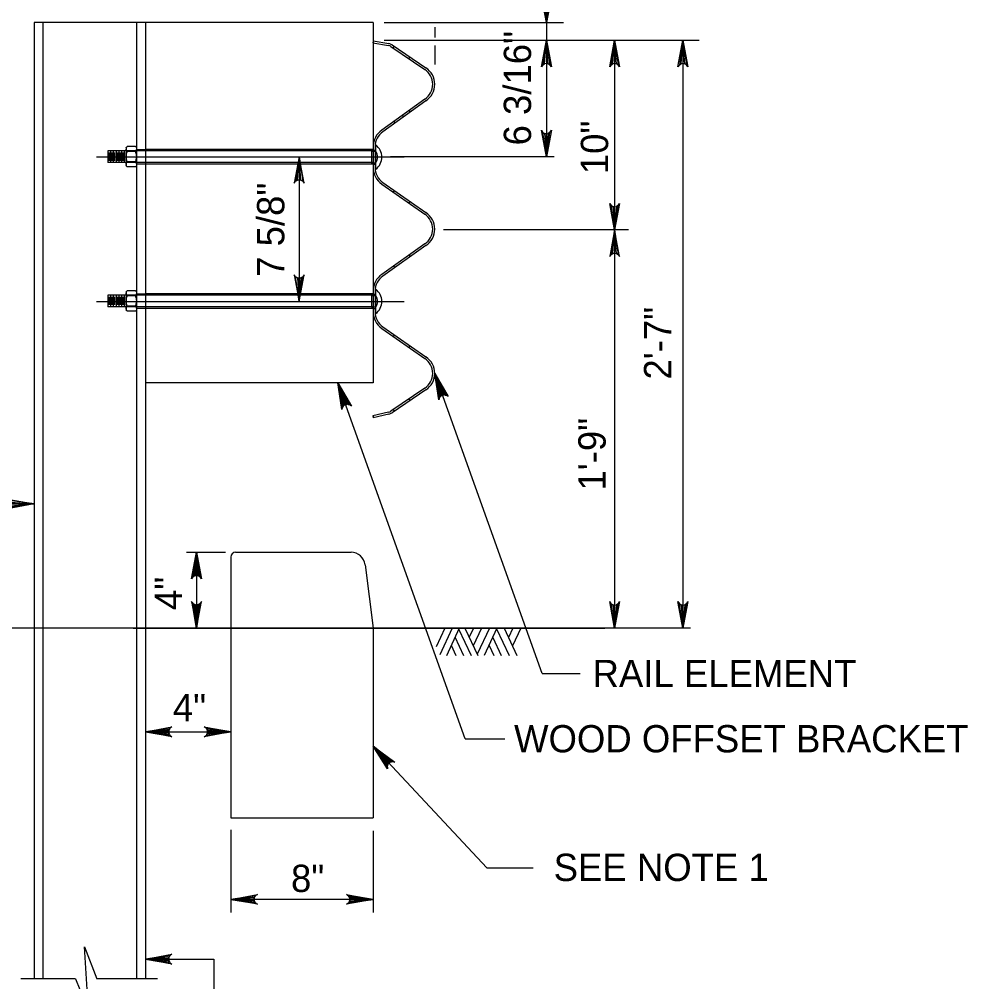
# Model space of a CAD drawing. Extents: x 632007860 to 635435983, y 295418622 to 297794622.
# Drawn here: x 632528534 to 632634384, y 295820245 to 295927681 of the extents above; entities that cross this region are included whole.
import ezdxf

# ---------------------------------------------------------------- set-up
doc = ezdxf.new("R2010")
doc.units = 0
for name, color, linetype in [('8', 7, 'Continuous'), ('C -ANNO-LABL', 7, 'Continuous'), ('S-ABUT', 7, 'Continuous'), ('S-DETL-DIMS', 7, 'Continuous'), ('S-DETL-T120', 7, 'Continuous'), ('S-GRND-MAJR', 7, 'Continuous'), ('S-STEL', 7, 'Continuous')]:
    doc.layers.add(name, color=color, linetype=linetype)

msp = doc.modelspace()

# ---------------------------------------------------------------- linework, layer by layer
at = {"layer": '8'}
for p, q in [((632537157, 295912330), (632571499, 295912330)), ((632537157, 295896190), (632571499, 295896190))]:
    msp.add_line(p, q, dxfattribs=at)
at = {"layer": 'C -ANNO-LABL'}
for p, q in [((632542620, 295896236), (632542620, 295889445)), ((632541247, 295859716), (632593886, 295859716))]:
    msp.add_line(p, q, dxfattribs=at)
at = {"layer": 'S-ABUT'}
for p, q in [((632552673, 295868182), (632565559, 295868182)), ((632552145, 295867654), (632552145, 295838549)), ((632567135, 295866792), (632568020, 295859715)), ((632568020, 295859715), (632568020, 295838549)), ((632552145, 295838549), (632568020, 295838549))]:
    msp.add_line(p, q, dxfattribs=at)
for centre, radius, start, end in [((632552673, 295867654), 528, 90, 180), ((632565559, 295866595), 1588, 7.13073, 90)]:
    msp.add_arc(centre, radius, start, end, dxfattribs=at)
at = {"layer": 'S-DETL-DIMS'}
for p, q in [((632587359, 295941263), (632587359, 295912325)), ((632569268, 295927316), (632589256, 295927316)), ((632574898, 295926815), (632574898, 295925640)), ((632569268, 295925332), (632604402, 295925332)), ((632594979, 295925332), (632594979, 295859716)), ((632602599, 295925332), (632602599, 295859716)), ((632574898, 295924755), (632574898, 295922620)), ((632559778, 295912330), (632559778, 295896190)), ((632588225, 295912325), (632569981, 295912325)), ((632596523, 295904166), (632575884, 295904166)), ((632586899, 295854644), (632574898, 295888155)), ((632578306, 295847361), (632564076, 295887099)), ((632517245, 295873575), (632530184, 295873575)), ((632547182, 295868182), (632551541, 295868182)), ((632548318, 295868182), (632548318, 295859719)), ((632586899, 295854644), (632591121, 295854644)), ((632542620, 295848145), (632552145, 295848145)), ((632578306, 295847361), (632582731, 295847361)), ((632580702, 295832968), (632568020, 295846557)), ((632552145, 295837206), (632552145, 295827978)), ((632568020, 295837107), (632568020, 295827978)), ((632580702, 295832968), (632585883, 295832968)), ((632568020, 295829442), (632552145, 295829442)), ((632542620, 295822774), (632550252, 295822774)), ((632550252, 295822774), (632550252, 295809898)), ((632534804, 295820583), (632528717, 295820583)), ((632543949, 295820583), (632537185, 295820583))]:
    msp.add_line(p, q, dxfattribs=at)
for points in [[(632587359, 295927316), (632586804, 295930275), (632586962, 295930047), (632587161, 295929929), (632587359, 295929895), (632587558, 295929929), (632587756, 295930047), (632587914, 295930275), (632587359, 295927316), (632587756, 295930047), (632587558, 295929929), (632587359, 295927316), (632587359, 295929895), (632587161, 295929929), (632587359, 295927316), (632586962, 295930047)], [(632587359, 295925332), (632587914, 295922373), (632587756, 295922601), (632587558, 295922718), (632587359, 295922752), (632587161, 295922718), (632586962, 295922601), (632586804, 295922373), (632587359, 295925332), (632586962, 295922601), (632587161, 295922718), (632587359, 295925332), (632587359, 295922752), (632587558, 295922718), (632587359, 295925332), (632587756, 295922601)], [(632594979, 295925332), (632595534, 295922373), (632595376, 295922601), (632595178, 295922718), (632594979, 295922752), (632594781, 295922718), (632594582, 295922601), (632594424, 295922373), (632594979, 295925332), (632594582, 295922601), (632594781, 295922718), (632594979, 295925332), (632594979, 295922752), (632595178, 295922718), (632594979, 295925332), (632595376, 295922601)], [(632602599, 295925332), (632603154, 295922373), (632602996, 295922601), (632602798, 295922718), (632602599, 295922752), (632602401, 295922718), (632602202, 295922601), (632602044, 295922373), (632602599, 295925332), (632602202, 295922601), (632602401, 295922718), (632602599, 295925332), (632602599, 295922752), (632602798, 295922718), (632602599, 295925332), (632602996, 295922601)], [(632587359, 295912325), (632586804, 295915284), (632586962, 295915056), (632587161, 295914939), (632587359, 295914905), (632587558, 295914939), (632587756, 295915056), (632587914, 295915284), (632587359, 295912325), (632587756, 295915056), (632587558, 295914939), (632587359, 295912325), (632587359, 295914905), (632587161, 295914939), (632587359, 295912325), (632586962, 295915056)], [(632559778, 295912330), (632559223, 295909370), (632559381, 295909598), (632559580, 295909716), (632559778, 295909750), (632559976, 295909716), (632560175, 295909598), (632560333, 295909370), (632559778, 295912330), (632560175, 295909598), (632559976, 295909716), (632559778, 295912330), (632559778, 295909750), (632559580, 295909716), (632559778, 295912330), (632559381, 295909598)], [(632594979, 295904166), (632594424, 295907125), (632594582, 295906897), (632594781, 295906780), (632594979, 295906746), (632595178, 295906780), (632595376, 295906897), (632595534, 295907125), (632594979, 295904166), (632595376, 295906897), (632595178, 295906780), (632594979, 295904166), (632594979, 295906746), (632594781, 295906780), (632594979, 295904166), (632594582, 295906897)], [(632594979, 295904166), (632594424, 295901207), (632594582, 295901435), (632594781, 295901552), (632594979, 295901586), (632595178, 295901552), (632595376, 295901435), (632595534, 295901207), (632594979, 295904166), (632595376, 295901435), (632595178, 295901552), (632594979, 295904166), (632594979, 295901586), (632594781, 295901552), (632594979, 295904166), (632594582, 295901435)], [(632559778, 295896190), (632560333, 295899150), (632560175, 295898922), (632559976, 295898804), (632559778, 295898770), (632559580, 295898804), (632559381, 295898922), (632559223, 295899150), (632559778, 295896190), (632559381, 295898922), (632559580, 295898804), (632559778, 295896190), (632559778, 295898770), (632559976, 295898804), (632559778, 295896190), (632560175, 295898922)], [(632574898, 295888155), (632576418, 295885556), (632576305, 295885636), (632576193, 295885717), (632576079, 295885739), (632575966, 295885761), (632575867, 295885743), (632575768, 295885726), (632575680, 295885676), (632575593, 295885627), (632575519, 295885538), (632575445, 295885449), (632575409, 295885315), (632575374, 295885181), (632574898, 295888155), (632575409, 295885315), (632575445, 295885449), (632574898, 295888155), (632575519, 295885538), (632575593, 295885627), (632574898, 295888155), (632575680, 295885676), (632575768, 295885726), (632574898, 295888155), (632575867, 295885743), (632575966, 295885761), (632574898, 295888155), (632576079, 295885739), (632576193, 295885717), (632574898, 295888155), (632576305, 295885636)], [(632564076, 295887099), (632565596, 295884500), (632565483, 295884581), (632565370, 295884661), (632565257, 295884683), (632565144, 295884705), (632565045, 295884688), (632564946, 295884670), (632564858, 295884621), (632564770, 295884571), (632564697, 295884483), (632564623, 295884394), (632564587, 295884260), (632564551, 295884126), (632564076, 295887099), (632564587, 295884260), (632564623, 295884394), (632564076, 295887099), (632564697, 295884483), (632564770, 295884571), (632564076, 295887099), (632564858, 295884621), (632564946, 295884670), (632564076, 295887099), (632565045, 295884688), (632565144, 295884705), (632564076, 295887099), (632565257, 295884683), (632565370, 295884661), (632564076, 295887099), (632565483, 295884581)], [(632530184, 295873575), (632527224, 295873020), (632527452, 295873178), (632527570, 295873376), (632527604, 295873575), (632527570, 295873773), (632527452, 295873972), (632527224, 295874130), (632530184, 295873575), (632527452, 295873972), (632527570, 295873773), (632530184, 295873575), (632527604, 295873575), (632527570, 295873376), (632530184, 295873575), (632527452, 295873178)], [(632548318, 295868182), (632548873, 295865223), (632548794, 295865337), (632548715, 295865451), (632548616, 295865510), (632548516, 295865568), (632548417, 295865585), (632548318, 295865602), (632548219, 295865585), (632548119, 295865568), (632548020, 295865510), (632547921, 295865451), (632547842, 295865337), (632547763, 295865223), (632548318, 295868182), (632547842, 295865337), (632547921, 295865451), (632548318, 295868182), (632548020, 295865510), (632548119, 295865568), (632548318, 295868182), (632548219, 295865585), (632548318, 295865602), (632548318, 295868182), (632548417, 295865585), (632548516, 295865568), (632548318, 295868182), (632548616, 295865510), (632548715, 295865451), (632548318, 295868182), (632548794, 295865337)], [(632548318, 295859719), (632548873, 295862678), (632548794, 295862564), (632548715, 295862450), (632548616, 295862391), (632548516, 295862332), (632548417, 295862315), (632548318, 295862298), (632548219, 295862315), (632548119, 295862332), (632548020, 295862391), (632547921, 295862450), (632547842, 295862564), (632547763, 295862678), (632548318, 295859719), (632547842, 295862564), (632547921, 295862450), (632548318, 295859719), (632548020, 295862391), (632548119, 295862332), (632548318, 295859719), (632548219, 295862315), (632548318, 295862298), (632548318, 295859719), (632548417, 295862315), (632548516, 295862332), (632548318, 295859719), (632548616, 295862391), (632548715, 295862450), (632548318, 295859719), (632548794, 295862564)], [(632594979, 295859716), (632594424, 295862675), (632594582, 295862447), (632594781, 295862330), (632594979, 295862296), (632595178, 295862330), (632595376, 295862447), (632595534, 295862675), (632594979, 295859716), (632595376, 295862447), (632595178, 295862330), (632594979, 295859716), (632594979, 295862296), (632594781, 295862330), (632594979, 295859716), (632594582, 295862447)], [(632602599, 295859716), (632602044, 295862675), (632602202, 295862447), (632602401, 295862330), (632602599, 295862296), (632602798, 295862330), (632602996, 295862447), (632603154, 295862675), (632602599, 295859716), (632602996, 295862447), (632602798, 295862330), (632602599, 295859716), (632602599, 295862296), (632602401, 295862330), (632602599, 295859716), (632602202, 295862447)], [(632542620, 295848145), (632545579, 295848700), (632545465, 295848621), (632545351, 295848542), (632545292, 295848443), (632545233, 295848344), (632545216, 295848244), (632545199, 295848145), (632545216, 295848046), (632545233, 295847947), (632545292, 295847847), (632545351, 295847748), (632545465, 295847669), (632545579, 295847590), (632542620, 295848145), (632545465, 295847669), (632545351, 295847748), (632542620, 295848145), (632545292, 295847847), (632545233, 295847947), (632542620, 295848145), (632545216, 295848046), (632545199, 295848145), (632542620, 295848145), (632545216, 295848244), (632545233, 295848344), (632542620, 295848145), (632545292, 295848443), (632545351, 295848542), (632542620, 295848145), (632545465, 295848621)], [(632552145, 295848145), (632549186, 295847590), (632549300, 295847669), (632549414, 295847748), (632549472, 295847847), (632549531, 295847947), (632549548, 295848046), (632549565, 295848145), (632549548, 295848244), (632549531, 295848344), (632549472, 295848443), (632549414, 295848542), (632549300, 295848621), (632549186, 295848700), (632552145, 295848145), (632549300, 295848621), (632549414, 295848542), (632552145, 295848145), (632549472, 295848443), (632549531, 295848344), (632552145, 295848145), (632549548, 295848244), (632549565, 295848145), (632552145, 295848145), (632549548, 295848046), (632549531, 295847947), (632552145, 295848145), (632549472, 295847847), (632549414, 295847748), (632552145, 295848145), (632549300, 295847669)], [(632568020, 295846557), (632570445, 295844772), (632570309, 295844802), (632570174, 295844831), (632570061, 295844807), (632569948, 295844782), (632569864, 295844727), (632569780, 295844671), (632569719, 295844591), (632569658, 295844511), (632569626, 295844400), (632569593, 295844290), (632569613, 295844152), (632569633, 295844015), (632568020, 295846557), (632569613, 295844152), (632569593, 295844290), (632568020, 295846557), (632569626, 295844400), (632569658, 295844511), (632568020, 295846557), (632569719, 295844591), (632569780, 295844671), (632568020, 295846557), (632569864, 295844727), (632569948, 295844782), (632568020, 295846557), (632570061, 295844807), (632570174, 295844831), (632568020, 295846557), (632570309, 295844802)], [(632552145, 295829442), (632555104, 295829997), (632554990, 295829918), (632554876, 295829839), (632554817, 295829740), (632554759, 295829641), (632554742, 295829542), (632554725, 295829442), (632554742, 295829343), (632554759, 295829244), (632554817, 295829145), (632554876, 295829046), (632554990, 295828967), (632555104, 295828888), (632552145, 295829442), (632554990, 295828967), (632554876, 295829046), (632552145, 295829442), (632554817, 295829145), (632554759, 295829244), (632552145, 295829442), (632554742, 295829343), (632554725, 295829442), (632552145, 295829442), (632554742, 295829542), (632554759, 295829641), (632552145, 295829442), (632554817, 295829740), (632554876, 295829839), (632552145, 295829442), (632554990, 295829918)], [(632568020, 295829442), (632565061, 295828888), (632565175, 295828967), (632565289, 295829046), (632565347, 295829145), (632565406, 295829244), (632565423, 295829343), (632565440, 295829442), (632565423, 295829542), (632565406, 295829641), (632565347, 295829740), (632565289, 295829839), (632565175, 295829918), (632565061, 295829997), (632568020, 295829442), (632565175, 295829918), (632565289, 295829839), (632568020, 295829442), (632565347, 295829740), (632565406, 295829641), (632568020, 295829442), (632565423, 295829542), (632565440, 295829442), (632568020, 295829442), (632565423, 295829343), (632565406, 295829244), (632568020, 295829442), (632565347, 295829145), (632565289, 295829046), (632568020, 295829442), (632565175, 295828967)], [(632534804, 295820583), (632536254, 295817011), (632535821, 295824154), (632537185, 295820583)], [(632542620, 295822774), (632545579, 295823329), (632545465, 295823250), (632545351, 295823171), (632545292, 295823072), (632545233, 295822973), (632545216, 295822873), (632545199, 295822774), (632545216, 295822675), (632545233, 295822576), (632545292, 295822476), (632545351, 295822377), (632545465, 295822298), (632545579, 295822219), (632542620, 295822774), (632545465, 295822298), (632545351, 295822377), (632542620, 295822774), (632545292, 295822476), (632545233, 295822576), (632542620, 295822774), (632545216, 295822675), (632545199, 295822774), (632542620, 295822774), (632545216, 295822873), (632545233, 295822973), (632542620, 295822774), (632545292, 295823072), (632545351, 295823171), (632542620, 295822774), (632545465, 295823250)]]:
    msp.add_lwpolyline(points, dxfattribs=at)
at = {"layer": 'S-GRND-MAJR'}
for p, q in [((632603462, 295859716), (632510078, 295859716)), ((632576015, 295859719), (632575062, 295857630)), ((632576855, 295859720), (632575482, 295856743)), ((632577618, 295859720), (632576197, 295856639)), ((632577570, 295859624), (632578954, 295856649)), ((632578266, 295859720), (632579707, 295856649)), ((632579220, 295859720), (632578753, 295858690)), ((632580117, 295859720), (632579201, 295857726)), ((632580994, 295859720), (632579640, 295856801)), ((632581843, 295859720), (632580423, 295856649)), ((632581805, 295859635), (632583189, 295856649)), ((632582644, 295859721), (632584076, 295856649)), ((632583627, 295859721), (632583141, 295858662)), ((632584495, 295859721), (632583570, 295857727)), ((632577160, 295858737), (632578124, 295856648)), ((632581366, 295858681), (632582302, 295856649)), ((632576731, 295857812), (632577265, 295856648)), ((632580966, 295857784), (632581481, 295856649))]:
    msp.add_line(p, q, dxfattribs=at)
at = {"layer": 'S-STEL'}
for p, q in [((632568020, 295927316), (632530184, 295927316)), ((632530184, 295927316), (632530184, 295859716)), ((632531167, 295927316), (632531167, 295859716)), ((632541636, 295927316), (632541636, 295859716)), ((632542620, 295927316), (632542620, 295897266)), ((632568020, 295927316), (632568020, 295925285)), ((632568020, 295925285), (632567980, 295925066)), ((632568020, 295925285), (632569780, 295924961)), ((632568020, 295925285), (632568020, 295925059)), ((632567980, 295925066), (632569740, 295924742)), ((632568020, 295925059), (632568020, 295913458)), ((632570014, 295924630), (632573796, 295922074)), ((632570138, 295924814), (632573921, 295922259)), ((632570260, 295924464), (632570385, 295924648)), ((632572013, 295923279), (632572137, 295923463)), ((632573796, 295918762), (632568997, 295915298)), ((632573921, 295918578), (632569122, 295915114)), ((632571280, 295916946), (632571404, 295916761)), ((632572050, 295917502), (632572175, 295917317)), ((632570334, 295916263), (632570459, 295916079)), ((632540455, 295913331), (632540455, 295913198)), ((632541506, 295913485), (632540588, 295913485)), ((632541636, 295913334), (632541636, 295911345)), ((632568020, 295913458), (632568020, 295911126)), ((632568242, 295913458), (632568242, 295911126)), ((632568305, 295912942), (632568305, 295913648)), ((632568315, 295912942), (632568315, 295913648)), ((632540455, 295913000), (632538405, 295913000)), ((632538405, 295913000), (632538405, 295911678)), ((632538560, 295912797), (632538560, 295911894)), ((632538714, 295913000), (632538714, 295911678)), ((632538869, 295912797), (632538869, 295911894)), ((632539023, 295913000), (632539023, 295911678)), ((632539178, 295912797), (632539178, 295911894)), ((632539332, 295913000), (632539332, 295911678)), ((632539487, 295912797), (632539487, 295911894)), ((632539641, 295913000), (632539641, 295911678)), ((632539796, 295912797), (632539796, 295911894)), ((632539951, 295913000), (632539951, 295911678)), ((632540105, 295912797), (632540105, 295911894)), ((632540260, 295913000), (632540260, 295911678)), ((632540414, 295912797), (632540414, 295911894)), ((632540455, 295913198), (632540455, 295912339)), ((632568020, 295913000), (632540455, 295913000)), ((632540455, 295912339), (632540455, 295911480)), ((632541506, 295912912), (632540588, 295912912)), ((632541636, 295913132), (632542620, 295913132)), ((632568020, 295913132), (632542620, 295913132)), ((632567842, 295912953), (632567842, 295911631)), ((632568020, 295913085), (632568242, 295913085)), ((632568305, 295912942), (632568315, 295912942)), ((632568305, 295912942), (632568305, 295911642)), ((632540455, 295911678), (632538405, 295911678)), ((632568090, 295911678), (632540455, 295911678)), ((632540455, 295911480), (632540455, 295911347)), ((632541506, 295911766), (632540588, 295911766)), ((632541506, 295911193), (632540588, 295911193)), ((632541651, 295911546), (632542635, 295911546)), ((632542620, 295911546), (632568020, 295911546)), ((632568020, 295911499), (632568242, 295911499)), ((632568020, 295911173), (632568020, 295899527)), ((632568315, 295911642), (632568305, 295911642)), ((632568305, 295910936), (632568305, 295911642)), ((632568315, 295910936), (632568315, 295911642)), ((632568997, 295909285), (632573796, 295905916)), ((632569122, 295909470), (632573921, 295906101)), ((632570303, 295908369), (632570427, 295908553)), ((632572034, 295907153), (632572159, 295907337)), ((632573796, 295902604), (632568997, 295899193)), ((632573921, 295902420), (632569122, 295899008)), ((632572042, 295901357), (632572166, 295901172)), ((632568020, 295899525), (632568020, 295899299)), ((632568020, 295899346), (632568020, 295897266)), ((632570317, 295900131), (632570441, 295899946)), ((632540455, 295897226), (632540455, 295897093)), ((632541506, 295897379), (632540588, 295897379)), ((632541636, 295897228), (632541636, 295895239)), ((632542620, 295897266), (632542620, 295859716)), ((632568020, 295897352), (632568020, 295895020)), ((632568242, 295897352), (632568242, 295895020)), ((632568305, 295896836), (632568305, 295897542)), ((632568315, 295896836), (632568315, 295897542)), ((632540455, 295896895), (632538405, 295896895)), ((632538405, 295896895), (632538405, 295895572)), ((632538560, 295896692), (632538560, 295895788)), ((632538714, 295896895), (632538714, 295895572)), ((632538869, 295896692), (632538869, 295895788)), ((632539023, 295896895), (632539023, 295895572)), ((632539178, 295896692), (632539178, 295895788)), ((632539332, 295896895), (632539332, 295895572)), ((632539487, 295896692), (632539487, 295895788)), ((632539641, 295896895), (632539641, 295895572)), ((632539796, 295896692), (632539796, 295895788)), ((632539951, 295896895), (632539951, 295895572)), ((632540105, 295896692), (632540105, 295895788)), ((632540260, 295896895), (632540260, 295895572)), ((632540414, 295896692), (632540414, 295895788)), ((632540455, 295897093), (632540455, 295896233)), ((632568020, 295896895), (632540455, 295896895)), ((632540455, 295896233), (632540455, 295895374)), ((632541506, 295896806), (632540588, 295896806)), ((632541636, 295897027), (632542620, 295897027)), ((632568020, 295897027), (632542620, 295897027)), ((632567842, 295896847), (632567842, 295895525)), ((632568020, 295896979), (632568242, 295896979)), ((632568305, 295896836), (632568315, 295896836)), ((632568305, 295896836), (632568305, 295895536)), ((632540455, 295895572), (632538405, 295895572)), ((632568090, 295895572), (632540455, 295895572)), ((632540455, 295895374), (632540455, 295895241)), ((632541506, 295895661), (632540588, 295895661)), ((632541506, 295895088), (632540588, 295895088)), ((632541651, 295895440), (632542635, 295895440)), ((632542620, 295895440), (632568020, 295895440)), ((632568020, 295895393), (632568242, 295895393)), ((632568020, 295895067), (632568020, 295887099)), ((632568315, 295895536), (632568305, 295895536)), ((632568305, 295894830), (632568305, 295895536)), ((632568315, 295894830), (632568315, 295895536)), ((632568997, 295893180), (632573796, 295889811)), ((632569122, 295893364), (632573921, 295889995)), ((632570303, 295892263), (632570427, 295892448)), ((632572034, 295891048), (632572159, 295891232)), ((632568020, 295887099), (632542620, 295887099)), ((632573796, 295886498), (632570014, 295883942)), ((632573921, 295886314), (632570138, 295883758)), ((632572013, 295885293), (632572137, 295885109)), ((632569740, 295883831), (632567980, 295883412)), ((632567980, 295883412), (632568020, 295883193)), ((632569780, 295883612), (632568020, 295883193)), ((632568020, 295883419), (632568020, 295883193)), ((632570260, 295884109), (632570385, 295883925)), ((632530184, 295859716), (632530184, 295820583)), ((632531167, 295859716), (632531167, 295820583)), ((632541636, 295859716), (632541636, 295820583)), ((632542620, 295859716), (632542620, 295820583))]:
    msp.add_line(p, q, dxfattribs=at)
for centre, radius, start, end in [((632569610, 295924032), 722, 55.95328, 79.57099), ((632569610, 295924032), 944, 55.95161, 79.57134), ((632572677, 295920418), 1999, 304.0481, 55.9519), ((632572677, 295920418), 2221, 304.04809, 55.95191), ((632570241, 295913458), 2221, 124.04786, 180.00023), ((632570241, 295913458), 1999, 124.04776, 180.00034), ((632567317, 295912292), 1684, 306.37027, 53.62973), ((632568239, 295913019), 65.6, 272.72166, 0.00271), ((632567317, 295912292), 1192, 326.93176, 33.06824), ((632568239, 295911565), 65.6, 359.99729, 87.27835), ((632570241, 295911126), 2221, 180.00003, 235.95214), ((632570241, 295911126), 1999, 179.99995, 235.95224), ((632572677, 295904260), 1999, 304.0481, 55.9519), ((632572677, 295904260), 2221, 304.04806, 55.95194), ((632570241, 295897352), 2221, 124.04786, 180.00023), ((632570241, 295897352), 1999, 124.04776, 180.00034), ((632567317, 295896186), 1684, 306.37027, 53.62973), ((632568239, 295896913), 65.6, 272.72166, 0.00271), ((632567317, 295896186), 1192, 326.93176, 33.06824), ((632568239, 295895459), 65.6, 359.99729, 87.27835), ((632570241, 295895020), 2221, 180.00003, 235.95214), ((632570241, 295895020), 1999, 179.99995, 235.95224), ((632572677, 295888155), 1999, 304.0481, 55.9519), ((632572677, 295888155), 2221, 304.04806, 55.95194), ((632569610, 295884540), 722, 280.42901, 304.04672), ((632569610, 295884541), 944, 280.42988, 304.04445)]:
    msp.add_arc(centre, radius, start, end, dxfattribs=at)
for points, degree in [([(632540455, 295913331), (632540588, 295913485)], 1), ([(632541506, 295913485), (632541636, 295913334)], 1), ([(632568305, 295913648), (632568315, 295913648)], 1), ([(632540588, 295912912), (632540553, 295912955), (632540487, 295913038), (632540456, 295913145), (632540455, 295913197), (632540455, 295913198)], 3), ([(632540455, 295912339), (632540456, 295912352), (632540456, 295912438), (632540478, 295912599), (632540531, 295912775), (632540574, 295912878), (632540588, 295912912)], 3), ([(632540588, 295911766), (632540568, 295911815), (632540521, 295911930), (632540468, 295912121), (632540460, 295912266), (632540455, 295912339)], 3), ([(632541506, 295912912), (632541540, 295912955), (632541606, 295913038), (632541638, 295913145), (632541638, 295913197), (632541638, 295913198)], 3), ([(632541638, 295912339), (632541638, 295912352), (632541637, 295912438), (632541615, 295912599), (632541562, 295912775), (632541520, 295912878), (632541506, 295912912)], 3), ([(632541506, 295911766), (632541525, 295911815), (632541572, 295911930), (632541625, 295912121), (632541634, 295912266), (632541638, 295912339)], 3), ([(632541636, 295913000), (632541638, 295913000)], 1), ([(632567842, 295912953), (632568239, 295912953)], 1), ([(632568239, 295912953), (632568239, 295912953), (632568259, 295912953), (632568294, 295912945), (632568302, 295912917), (632568305, 295912907)], 3), ([(632568239, 295912953), (632568242, 295912953)], 1), ([(632540455, 295911480), (632540461, 295911521), (632540472, 295911608), (632540533, 295911700), (632540575, 295911751), (632540588, 295911766)], 3), ([(632540588, 295911193), (632540455, 295911347)], 1), ([(632541638, 295911480), (632541632, 295911521), (632541621, 295911608), (632541561, 295911700), (632541519, 295911751), (632541506, 295911766)], 3), ([(632541636, 295911345), (632541506, 295911193)], 1), ([(632541638, 295911678), (632541636, 295911678)], 1), ([(632568239, 295911631), (632567842, 295911631)], 1), ([(632568305, 295911676), (632568302, 295911667), (632568294, 295911638), (632568259, 295911631), (632568239, 295911631), (632568239, 295911631)], 3), ([(632568242, 295911631), (632568239, 295911631)], 1), ([(632568315, 295910936), (632568305, 295910936)], 1), ([(632540455, 295897226), (632540588, 295897379)], 1), ([(632541506, 295897379), (632541636, 295897228)], 1), ([(632568305, 295897542), (632568315, 295897542)], 1), ([(632540588, 295896806), (632540553, 295896849), (632540487, 295896932), (632540456, 295897039), (632540455, 295897091), (632540455, 295897093)], 3), ([(632540455, 295896233), (632540456, 295896247), (632540456, 295896333), (632540478, 295896493), (632540531, 295896670), (632540574, 295896773), (632540588, 295896806)], 3), ([(632540588, 295895661), (632540568, 295895709), (632540521, 295895824), (632540468, 295896015), (632540460, 295896160), (632540455, 295896233)], 3), ([(632541506, 295896806), (632541540, 295896849), (632541606, 295896932), (632541638, 295897039), (632541638, 295897091), (632541638, 295897093)], 3), ([(632541638, 295896233), (632541638, 295896247), (632541637, 295896333), (632541615, 295896493), (632541562, 295896670), (632541520, 295896773), (632541506, 295896806)], 3), ([(632541506, 295895661), (632541525, 295895709), (632541572, 295895824), (632541625, 295896015), (632541634, 295896160), (632541638, 295896233)], 3), ([(632541636, 295896895), (632541638, 295896895)], 1), ([(632567842, 295896847), (632568239, 295896847)], 1), ([(632568239, 295896847), (632568239, 295896847), (632568259, 295896847), (632568294, 295896840), (632568302, 295896811), (632568305, 295896802)], 3), ([(632568239, 295896847), (632568242, 295896847)], 1), ([(632540455, 295895374), (632540461, 295895415), (632540472, 295895502), (632540533, 295895594), (632540575, 295895645), (632540588, 295895661)], 3), ([(632540588, 295895088), (632540455, 295895241)], 1), ([(632541638, 295895374), (632541632, 295895415), (632541621, 295895502), (632541561, 295895594), (632541519, 295895645), (632541506, 295895661)], 3), ([(632541636, 295895239), (632541506, 295895088)], 1), ([(632541638, 295895572), (632541636, 295895572)], 1), ([(632568239, 295895525), (632567842, 295895525)], 1), ([(632568305, 295895571), (632568302, 295895561), (632568294, 295895533), (632568259, 295895525), (632568239, 295895525), (632568239, 295895525)], 3), ([(632568242, 295895525), (632568239, 295895525)], 1), ([(632568315, 295894830), (632568305, 295894830)], 1)]:
    msp.add_open_spline(points, degree=degree, dxfattribs=at)

# ---------------------------------------------------------------- texts
at = {"layer": 'S-DETL-T120'}
for s, height, p in [('6 3/16" ', 3048, (632585651, 295913596)), ('10"', 3048, (632594253, 295910386)), ('7 5/8"', 3048.1, (632558116, 295898928)), ('2\'-7"', 3048, (632601302, 295887461)), ('1\'-9"', 3048, (632593975, 295875071)), ('4"', 3048.1, (632546712, 295861736))]:
    msp.add_text(s, height=height, rotation=90, dxfattribs=at).set_placement(p)
for s, height, p in [('RAIL ELEMENT', 3048.07, (632592516, 295853127)), ('4"', 3048.1, (632545672, 295849317)), ('WOOD OFFSET BRACKET', 3048.07, (632583752, 295845847)), ('SEE NOTE 1', 3048.1, (632588171, 295831488)), ('8"', 3048.1, (632558860, 295830263))]:
    msp.add_text(s, height=height, dxfattribs=at).set_placement(p)

doc.saveas('drawing.dxf')
